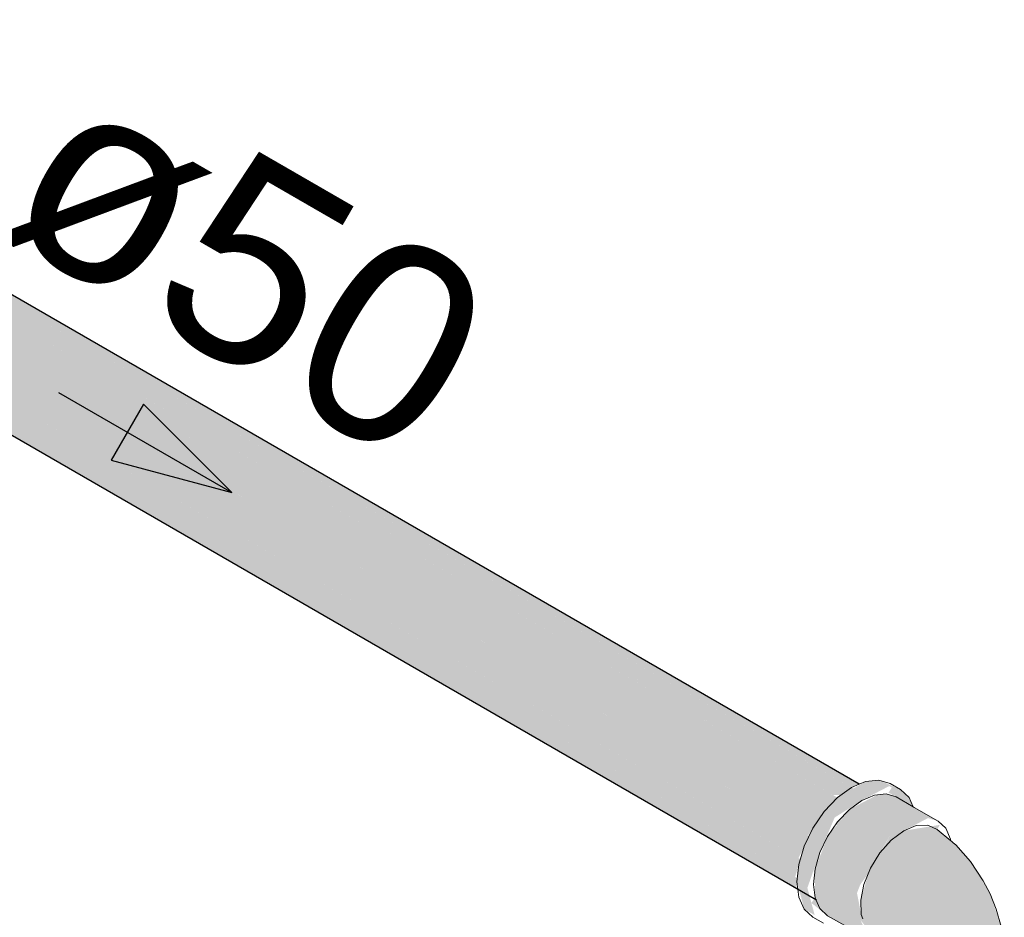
# Model space of a CAD drawing. Header units: millimetres. Extents: x 567 to 934, y -1 to 364.
# Tile 998 of 1056: x 758.174 to 759.159, y 195.969 to 196.867. Entities that reach past the tile are written whole.
import ezdxf

# ---------------------------------------------------------------- set-up
doc = ezdxf.new("R2010")
doc.units = ezdxf.units.MM
doc.header["$MEASUREMENT"] = 0
doc.linetypes.add('NULL', pattern=[0])
for name, color, linetype, lineweight in [('AF-Condutos', 140, 'Continuous', 25), ('AF-Conexões', 152, 'Continuous', 18), ('AF-Sentido conduto', 140, 'Continuous', 30), ('AF-Textos conduto', 7, 'Continuous', 9)]:
    doc.layers.add(name, color=color, linetype=linetype, lineweight=lineweight)
doc.styles.add('Arial', font='arial.ttf')

msp = doc.modelspace()

# ---------------------------------------------------------------- hatches: boundary and pattern name
at = {"layer": 'AF-Condutos', "linetype": 'Continuous'}
for points in [[(757.65817, 196.85845), (759.00165, 196.08279), (757.73617, 196.83108), (759.00618, 196.09868), (759.01376, 196.1019), (757.73516, 196.83986), (757.7087, 196.85529), (757.67608, 196.86661)], [(757.69167, 196.86522), (757.735, 196.83995), (759.01377, 196.1019)], [(757.68011, 196.84535), (759.00165, 196.08279), (757.65817, 196.85845), (757.64104, 196.84213), (758.98452, 196.06647)], [(757.68011, 196.84535), (758.97608, 196.07151), (758.99202, 196.08834)], [(757.64104, 196.84213), (757.62766, 196.8205), (758.97114, 196.04484)], [(757.64104, 196.84213), (757.66263, 196.82919), (758.98452, 196.06647)], [(758.96227, 196.05016), (758.97656, 196.07107), (757.66263, 196.82919)], [(757.73583, 196.83128), (758.98792, 196.09091), (759.01956, 196.09095)], [(757.62766, 196.8205), (757.64961, 196.80737), (758.97114, 196.04484)], [(757.62034, 196.79727), (757.64363, 196.78346), (758.96382, 196.02162), (757.64576, 196.80968)], [(758.96344, 196.04929), (757.64961, 196.80737), (758.9532, 196.02797)], [(757.62766, 196.76172), (758.97114, 195.98606), (757.65036, 196.75892), (758.96382, 196.00082), (757.6296, 196.79178), (757.62034, 196.77648)], [(758.955, 196.0267), (757.64363, 196.78346), (758.94979, 196.00914)], [(758.95199, 196.00765), (757.65036, 196.75892), (758.95094, 195.99788)]]:
    msp.add_hatch(color=151, dxfattribs=at).paths.add_polyline_path(points)
at = {"layer": 'AF-Conexões', "linetype": 'Continuous'}
for points in [[(758.96932, 195.97089), (758.96201, 195.99817), (758.96932, 196.03389), (758.98929, 196.06848), (759.01657, 196.08567), (759.04385, 196.09998), (759.06382, 196.08845), (759.05515, 196.0965), (759.03345, 196.10598), (759.0203, 196.10468), (758.99205, 196.08838), (758.9789, 196.07448), (758.9676, 196.05795), (758.95892, 196.03989), (758.95347, 196.02155), (758.95162, 196.00417), (758.95892, 195.97689)], [(759.0677, 196.07935), (759.06382, 196.08845), (759.04655, 196.09842), (759.04315, 196.09352)], [(759.05086, 196.08907), (759.06896, 196.07709), (759.04082, 196.09217), (759.03212, 196.09131), (759.00402, 196.07652), (758.98228, 196.04947), (758.96972, 196.01712), (758.96972, 195.98813), (759.02419, 195.94608), (759.01515, 195.96607), (759.0307, 195.9459), (759.04417, 195.92), (759.04903, 195.93122), (759.04302, 195.94316), (759.03726, 195.94327), (759.04903, 195.93122), (759.04417, 195.92), (759.06654, 195.90679), (759.04947, 195.90907), (759.09798, 195.89748), (759.13227, 195.90278), (759.12941, 195.90676), (759.15092, 195.91955), (759.15903, 195.93742), (759.15614, 195.9578), (759.14489, 195.99224), (759.12519, 196.0245), (759.11067, 196.04102), (759.09183, 196.05641), (759.09452, 196.06117), (759.05848, 196.05529), (759.04598, 196.04594), (759.03454, 196.03311), (759.04593, 196.05232), (759.02419, 196.02527), (759.0149, 196.00132), (759.02302, 196.01264), (759.01543, 195.98568), (759.0159, 195.97137), (759.01164, 195.99292), (759.02419, 196.02527), (759.04593, 196.05232), (759.03621, 196.03499), (759.05848, 196.05529), (759.08273, 196.06797), (759.09278, 196.06487)], [(759.0692, 196.07693), (759.05086, 196.08907), (759.04082, 196.09217)], [(759.01492, 196.00136), (759.01237, 196.07896), (758.99088, 196.06265)], [(758.96932, 196.03389), (758.96201, 195.99817), (758.97457, 196.03343), (758.98929, 196.06848), (758.98043, 196.05314)], [(758.98228, 195.97028), (759.02419, 195.94608), (758.96972, 195.98813), (758.96607, 195.98301)], [(759.00164, 195.96032), (758.97457, 195.97742), (758.98228, 195.97028)]]:
    msp.add_hatch(color=161, dxfattribs=at).paths.add_polyline_path(points)

# ---------------------------------------------------------------- linework, layer by layer
at = {"layer": 'AF-Condutos'}
for p, q in [((759.01377, 196.1019), (757.73514, 196.84012)), ((757.72733, 196.70417), (758.97114, 195.98606))]:
    msp.add_line(p, q, dxfattribs=at)
at = {"layer": 'AF-Conexões'}
for p, q in [((759.03345, 196.10598), (759.0203, 196.10468)), ((759.04476, 196.1025), (759.03345, 196.10598)), ((759.00617, 196.09867), (758.99205, 196.08838)), ((759.01377, 196.1019), (759.00617, 196.09867)), ((759.0203, 196.10468), (759.01377, 196.1019)), ((759.05515, 196.0965), (759.04476, 196.1025)), ((759.06382, 196.08845), (759.05515, 196.0965)), ((758.99205, 196.08838), (758.9789, 196.07448)), ((759.02912, 196.09101), (759.01657, 196.08567)), ((759.03212, 196.09131), (759.02912, 196.09101)), ((759.04082, 196.09217), (759.03212, 196.09131)), ((759.05086, 196.08907), (759.04082, 196.09217)), ((759.06802, 196.07916), (759.05086, 196.08907)), ((759.0656, 196.08452), (759.06382, 196.08845)), ((759.00402, 196.07652), (758.99232, 196.06417)), ((759.01657, 196.08567), (759.00402, 196.07652)), ((759.06802, 196.07916), (759.0656, 196.08452)), ((759.069, 196.0786), (759.06802, 196.07916)), ((759.09278, 196.06487), (759.069, 196.0786)), ((758.9789, 196.07448), (758.9676, 196.05795)), ((758.9676, 196.05795), (758.95892, 196.03989)), ((758.99232, 196.06417), (758.98228, 196.04947)), ((759.07099, 196.06038), (759.05848, 196.05529)), ((759.08243, 196.06077), (759.07099, 196.06038)), ((759.09183, 196.05641), (759.08243, 196.06077)), ((759.10049, 196.05772), (759.09278, 196.06487)), ((759.10533, 196.04701), (759.10049, 196.05772)), ((758.98228, 196.04947), (758.97457, 196.03343)), ((759.05848, 196.05529), (759.04598, 196.04594)), ((759.10555, 196.0452), (759.09183, 196.05641)), ((759.10555, 196.0452), (759.10533, 196.04701)), ((758.95892, 196.03989), (758.95347, 196.02155)), ((759.04598, 196.04594), (759.03454, 196.03311)), ((759.1065, 196.04443), (759.10555, 196.0452)), ((759.10802, 196.04318), (759.1065, 196.04443)), ((759.11067, 196.04102), (759.10802, 196.04318)), ((759.12519, 196.0245), (759.11067, 196.04102)), ((758.97457, 196.03343), (758.96972, 196.01712)), ((759.03454, 196.03311), (759.02514, 196.0179)), ((758.95347, 196.02155), (758.95162, 196.00417)), ((759.02514, 196.0179), (759.01859, 196.00163)), ((759.13798, 196.00518), (759.12519, 196.0245)), ((758.96972, 196.01712), (758.96807, 196.00167)), ((758.95162, 196.00417), (758.95251, 195.99682)), ((758.96807, 196.00167), (758.96972, 195.98813)), ((759.01859, 196.00163), (759.01543, 195.98568)), ((759.14489, 195.99224), (759.13798, 196.00518)), ((758.95251, 195.99682), (758.95347, 195.98894)), ((758.95347, 195.98894), (758.95892, 195.97689)), ((758.96972, 195.98813), (758.97049, 195.98644)), ((759.15075, 195.97696), (759.14489, 195.99224)), ((758.97049, 195.98644), (758.97457, 195.97742)), ((759.01543, 195.98568), (759.0159, 195.97137)), ((758.95892, 195.97689), (758.9676, 195.96885)), ((758.9676, 195.96885), (758.97799, 195.96285)), ((758.97457, 195.97742), (758.98228, 195.97028)), ((758.98228, 195.97028), (758.99944, 195.96037)), ((759.0159, 195.97137), (759.01734, 195.96724)), ((759.15587, 195.95964), (759.15075, 195.97696))]:
    msp.add_line(p, q, dxfattribs=at)
at = {"layer": 'AF-Sentido conduto'}
for p, q in [((758.29776, 196.48203), (758.26541, 196.426)), ((758.38615, 196.39364), (758.29776, 196.48203)), ((758.26541, 196.426), (758.38615, 196.39364))]:
    msp.add_line(p, q, dxfattribs=at)
msp.add_lwpolyline([(758.21295, 196.49364), (758.38615, 196.39364)], dxfattribs=at)

# ---------------------------------------------------------------- texts
at = {"layer": 'AF-Textos conduto', "linetype": 'NULL', "insert": (758.35128, 196.53325), "char_height": 0.2, "width": 0.9628049, "attachment_point": 8, "rotation": 329.99993, "line_spacing_factor": 0.6, "style": 'Arial'}
msp.add_mtext('ø50', dxfattribs=at)

doc.saveas('drawing.dxf')
